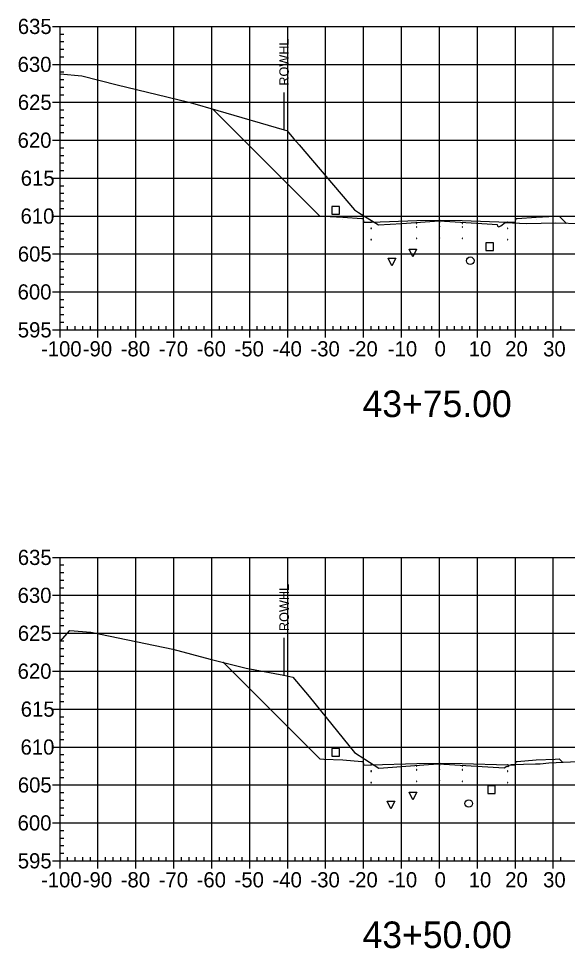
# Model space of a CAD drawing. Extents: x 708103 to 717568, y 374476 to 378707.
# Drawn here: x 711966.1 to 712110.7, y 376801.5 to 377046.7 of the extents above; entities that cross this region are included whole.
import ezdxf

# ---------------------------------------------------------------- set-up
doc = ezdxf.new("R2010")
doc.units = 0
for name, color, linetype in [('1', 7, 'Continuous'), ('10', 7, 'Continuous'), ('13', 7, 'Continuous'), ('14', 7, 'Continuous'), ('22', 7, 'Continuous'), ('4', 7, 'Continuous'), ('57', 7, 'Continuous'), ('Existing', 7, 'Continuous'), ('XS_Right_of_Way', 7, 'Continuous')]:
    doc.layers.add(name, color=color, linetype=linetype)

msp = doc.modelspace()

# ---------------------------------------------------------------- linework, layer by layer
for points in [[(712058.93, 376991.35), (712059.03, 376991.35), (712059.03, 376991.45), (712058.93, 376991.45)], [(712070.93, 376992.71), (712071.03, 376992.71), (712071.03, 376992.81), (712070.93, 376992.81)], [(712070.93, 376991.71), (712071.03, 376991.71), (712071.03, 376991.81), (712070.93, 376991.81)], [(712076.93, 376992.83), (712077.03, 376992.83), (712077.03, 376992.93), (712076.93, 376992.93)], [(712076.93, 376991.83), (712077.03, 376991.83), (712077.03, 376991.93), (712076.93, 376991.93)], [(712082.93, 376992.71), (712083.03, 376992.71), (712083.03, 376992.81), (712082.93, 376992.81)], [(712082.93, 376991.71), (712083.03, 376991.71), (712083.03, 376991.81), (712082.93, 376991.81)], [(712094.93, 376991.35), (712095.03, 376991.35), (712095.03, 376991.45), (712094.93, 376991.45)], [(712058.93, 376988.35), (712059.03, 376988.35), (712059.03, 376988.45), (712058.93, 376988.45)], [(712070.93, 376988.71), (712071.03, 376988.71), (712071.03, 376988.81), (712070.93, 376988.81)], [(712076.93, 376988.83), (712077.03, 376988.83), (712077.03, 376988.93), (712076.93, 376988.93)], [(712082.93, 376988.71), (712083.03, 376988.71), (712083.03, 376988.81), (712082.93, 376988.81)], [(712094.93, 376988.35), (712095.03, 376988.35), (712095.03, 376988.45), (712094.93, 376988.45)], [(712070.93, 376849.57), (712071.03, 376849.57), (712071.03, 376849.67), (712070.93, 376849.67)], [(712070.93, 376848.57), (712071.03, 376848.57), (712071.03, 376848.67), (712070.93, 376848.67)], [(712076.93, 376849.69), (712077.03, 376849.69), (712077.03, 376849.79), (712076.93, 376849.79)], [(712076.93, 376848.69), (712077.03, 376848.69), (712077.03, 376848.79), (712076.93, 376848.79)], [(712082.93, 376849.57), (712083.03, 376849.57), (712083.03, 376849.67), (712082.93, 376849.67)], [(712082.93, 376848.57), (712083.03, 376848.57), (712083.03, 376848.67), (712082.93, 376848.67)], [(712058.93, 376848.21), (712059.03, 376848.21), (712059.03, 376848.31), (712058.93, 376848.31)], [(712094.93, 376848.21), (712095.03, 376848.21), (712095.03, 376848.31), (712094.93, 376848.31)], [(712058.93, 376845.21), (712059.03, 376845.21), (712059.03, 376845.31), (712058.93, 376845.31)], [(712070.93, 376845.57), (712071.03, 376845.57), (712071.03, 376845.67), (712070.93, 376845.67)], [(712076.93, 376845.69), (712077.03, 376845.69), (712077.03, 376845.79), (712076.93, 376845.79)], [(712082.93, 376845.57), (712083.03, 376845.57), (712083.03, 376845.67), (712082.93, 376845.67)], [(712094.93, 376845.21), (712095.03, 376845.21), (712095.03, 376845.31), (712094.93, 376845.31)]]:
    msp.add_lwpolyline(points, close=True)
at = {"layer": '1'}
for points in [[(712069.95, 376983.88), (712068.95, 376985.88), (712070.95, 376985.88)], [(712064.44, 376981.53), (712063.44, 376983.53), (712065.44, 376983.53)], [(712069.99, 376840.74), (712068.99, 376842.74), (712070.99, 376842.74)], [(712064.19, 376838.33), (712063.19, 376840.33), (712065.19, 376840.33)]]:
    msp.add_lwpolyline(points, close=True, dxfattribs=at)
at = {"layer": '10'}
for points in [[(712048.59, 376995.15), (712050.59, 376995.15), (712050.59, 376997.15), (712048.59, 376997.15)], [(712048.65, 376852.23), (712050.65, 376852.23), (712050.65, 376854.23), (712048.65, 376854.23)]]:
    msp.add_lwpolyline(points, close=True, dxfattribs=at)
at = {"layer": '13'}
for centre in [(712085.09, 376982.85), (712084.68, 376839.74)]:
    msp.add_circle(centre, 1, dxfattribs=at)
at = {"layer": '14'}
for points in [[(712017.26, 377022.85), (712017.26, 377022.9), (712017.26, 377022.85), (712017.21, 377022.85), (712017.26, 377022.85), (712017.26, 377022.8), (712017.26, 377022.85), (712017.31, 377022.85)], [(712076.98, 376993.54), (712076.98, 376993.59), (712076.98, 376993.54), (712076.93, 376993.54), (712076.98, 376993.54), (712076.98, 376993.49), (712076.98, 376993.54), (712077.03, 376993.54)], [(712058.98, 376993.06), (712058.98, 376993.11), (712058.98, 376993.06), (712058.93, 376993.06), (712058.98, 376993.06), (712058.98, 376993.01), (712058.98, 376993.06), (712059.03, 376993.06)], [(712094.98, 376993.06), (712094.98, 376993.11), (712094.98, 376993.06), (712094.93, 376993.06), (712094.98, 376993.06), (712094.98, 376993.01), (712094.98, 376993.06), (712095.03, 376993.06)], [(712110.34, 376992.77), (712110.34, 376992.82), (712110.34, 376992.77), (712110.29, 376992.77), (712110.34, 376992.77), (712110.34, 376992.72), (712110.34, 376992.77), (712110.39, 376992.77)], [(712020.07, 376876.9), (712020.07, 376876.95), (712020.07, 376876.9), (712020.02, 376876.9), (712020.07, 376876.9), (712020.07, 376876.85), (712020.07, 376876.9), (712020.12, 376876.9)], [(712058.98, 376849.93), (712058.98, 376849.98), (712058.98, 376849.93), (712058.93, 376849.93), (712058.98, 376849.93), (712058.98, 376849.88), (712058.98, 376849.93), (712059.03, 376849.93)], [(712076.98, 376850.41), (712076.98, 376850.46), (712076.98, 376850.41), (712076.93, 376850.41), (712076.98, 376850.41), (712076.98, 376850.36), (712076.98, 376850.41), (712077.03, 376850.41)], [(712094.98, 376849.93), (712094.98, 376849.98), (712094.98, 376849.93), (712094.93, 376849.93), (712094.98, 376849.93), (712094.98, 376849.88), (712094.98, 376849.93), (712095.03, 376849.93)], [(712109.36, 376850.61), (712109.36, 376850.66), (712109.36, 376850.61), (712109.31, 376850.61), (712109.36, 376850.61), (712109.36, 376850.56), (712109.36, 376850.61), (712109.41, 376850.61)]]:
    msp.add_lwpolyline(points, dxfattribs=at)
at = {"layer": '22'}
for points in [[(712017.26, 377022.85), (712045.48, 376994.62), (712046.48, 376994.58), (712051.48, 376994.38), (712056.48, 376993.98), (712056.9, 376993.98), (712056.98, 376992.98), (712058.98, 376993.06), (712070.98, 376993.42), (712076.98, 376993.54), (712082.98, 376993.42), (712094.98, 376993.06), (712096.98, 376992.98), (712097.07, 376993.98), (712097.48, 376993.98), (712102.48, 376994.38), (712107.48, 376994.58), (712108.48, 376994.62), (712110.34, 376992.77)], [(712020.07, 376876.9), (712045.48, 376851.49), (712046.48, 376851.45), (712051.48, 376851.25), (712056.48, 376850.85), (712056.9, 376850.85), (712056.98, 376849.85), (712058.98, 376849.93), (712070.98, 376850.29), (712076.98, 376850.41), (712082.98, 376850.29), (712094.98, 376849.93), (712096.98, 376849.85), (712097.07, 376850.85), (712097.48, 376850.85), (712102.48, 376851.25), (712107.48, 376851.45), (712108.48, 376851.49), (712109.36, 376850.61)]]:
    msp.add_lwpolyline(points, dxfattribs=at)
at = {"layer": '4'}
for points in [[(712089.19, 376985.53), (712091.19, 376985.53), (712091.19, 376987.53), (712089.19, 376987.53)], [(712089.68, 376842.37), (712091.68, 376842.37), (712091.68, 376844.37), (712089.68, 376844.37)]]:
    msp.add_lwpolyline(points, close=True, dxfattribs=at)
at = {"layer": '57'}
for p, q in [((711974.98, 377044.63), (711976.98, 377044.63)), ((711976.98, 377044.63), (712176.98, 377044.63)), ((711976.98, 376964.63), (711976.98, 377044.63)), ((711976.98, 376964.63), (711976.98, 377044.63)), ((711976.98, 377042.63), (711977.98, 377042.63)), ((711986.98, 376964.63), (711986.98, 377044.63)), ((711996.98, 376964.63), (711996.98, 377044.63)), ((712006.98, 376964.63), (712006.98, 377044.63)), ((712016.98, 376964.63), (712016.98, 377044.63)), ((712026.98, 376964.63), (712026.98, 377044.63)), ((712036.98, 376964.63), (712036.98, 377044.63)), ((712046.98, 376964.63), (712046.98, 377044.63)), ((712056.98, 376964.63), (712056.98, 377044.63)), ((712066.98, 376964.63), (712066.98, 377044.63)), ((712076.98, 376964.63), (712076.98, 377044.63)), ((712086.98, 376964.63), (712086.98, 377044.63)), ((712096.98, 376964.63), (712096.98, 377044.63)), ((712106.98, 376964.63), (712106.98, 377044.63)), ((711976.98, 377040.63), (711977.98, 377040.63)), ((711976.98, 377038.63), (711977.98, 377038.63)), ((711976.98, 377036.63), (711977.98, 377036.63)), ((711974.98, 377034.63), (711976.98, 377034.63)), ((711976.98, 377034.63), (712176.98, 377034.63)), ((711976.98, 377032.63), (711977.98, 377032.63)), ((711976.98, 377030.63), (711977.98, 377030.63)), ((711976.98, 377028.63), (711977.98, 377028.63)), ((711976.98, 377026.63), (711977.98, 377026.63)), ((711974.98, 377024.63), (711976.98, 377024.63)), ((711976.98, 377024.63), (712176.98, 377024.63)), ((711976.98, 377022.63), (711977.98, 377022.63)), ((711976.98, 377020.63), (711977.98, 377020.63)), ((711976.98, 377018.63), (711977.98, 377018.63)), ((711976.98, 377016.63), (711977.98, 377016.63)), ((711974.98, 377014.63), (711976.98, 377014.63)), ((711976.98, 377014.63), (712176.98, 377014.63)), ((711976.98, 377012.63), (711977.98, 377012.63)), ((711976.98, 377010.63), (711977.98, 377010.63)), ((711976.98, 377008.63), (711977.98, 377008.63)), ((711976.98, 377006.63), (711977.98, 377006.63)), ((711974.98, 377004.63), (711976.98, 377004.63)), ((711976.98, 377004.63), (712176.98, 377004.63)), ((711976.98, 377002.63), (711977.98, 377002.63)), ((711976.98, 377000.63), (711977.98, 377000.63)), ((711976.98, 376998.63), (711977.98, 376998.63)), ((711976.98, 376996.63), (711977.98, 376996.63)), ((711974.98, 376994.63), (711976.98, 376994.63)), ((711976.98, 376994.63), (712176.98, 376994.63)), ((711976.98, 376992.63), (711977.98, 376992.63)), ((711976.98, 376990.63), (711977.98, 376990.63)), ((711976.98, 376988.63), (711977.98, 376988.63)), ((711976.98, 376986.63), (711977.98, 376986.63)), ((711974.98, 376984.63), (711976.98, 376984.63)), ((711976.98, 376984.63), (712176.98, 376984.63)), ((711976.98, 376982.63), (711977.98, 376982.63)), ((711976.98, 376980.63), (711977.98, 376980.63)), ((711976.98, 376978.63), (711977.98, 376978.63)), ((711976.98, 376976.63), (711977.98, 376976.63)), ((711974.98, 376974.63), (711976.98, 376974.63)), ((711976.98, 376974.63), (712176.98, 376974.63)), ((711976.98, 376972.63), (711977.98, 376972.63)), ((711976.98, 376970.63), (711977.98, 376970.63)), ((711976.98, 376968.63), (711977.98, 376968.63)), ((711976.98, 376966.63), (711977.98, 376966.63)), ((711974.98, 376964.63), (711976.98, 376964.63)), ((711976.98, 376964.63), (712176.98, 376964.63)), ((711976.98, 376964.63), (712176.98, 376964.63)), ((711976.98, 376962.63), (711976.98, 376964.63)), ((711978.98, 376964.63), (711978.98, 376965.63)), ((711980.98, 376964.63), (711980.98, 376965.63)), ((711982.98, 376964.63), (711982.98, 376965.63)), ((711984.98, 376964.63), (711984.98, 376965.63)), ((711986.98, 376962.63), (711986.98, 376964.63)), ((711988.98, 376964.63), (711988.98, 376965.63)), ((711990.98, 376964.63), (711990.98, 376965.63)), ((711992.98, 376964.63), (711992.98, 376965.63)), ((711994.98, 376964.63), (711994.98, 376965.63)), ((711996.98, 376962.63), (711996.98, 376964.63)), ((711998.98, 376964.63), (711998.98, 376965.63)), ((712000.98, 376964.63), (712000.98, 376965.63)), ((712002.98, 376964.63), (712002.98, 376965.63)), ((712004.98, 376964.63), (712004.98, 376965.63)), ((712006.98, 376962.63), (712006.98, 376964.63)), ((712008.98, 376964.63), (712008.98, 376965.63)), ((712010.98, 376964.63), (712010.98, 376965.63)), ((712012.98, 376964.63), (712012.98, 376965.63)), ((712014.98, 376964.63), (712014.98, 376965.63)), ((712016.98, 376962.63), (712016.98, 376964.63)), ((712018.98, 376964.63), (712018.98, 376965.63)), ((712020.98, 376964.63), (712020.98, 376965.63)), ((712022.98, 376964.63), (712022.98, 376965.63)), ((712024.98, 376964.63), (712024.98, 376965.63)), ((712026.98, 376962.63), (712026.98, 376964.63)), ((712028.98, 376964.63), (712028.98, 376965.63)), ((712030.98, 376964.63), (712030.98, 376965.63)), ((712032.98, 376964.63), (712032.98, 376965.63)), ((712034.98, 376964.63), (712034.98, 376965.63)), ((712036.98, 376962.63), (712036.98, 376964.63)), ((712038.98, 376964.63), (712038.98, 376965.63)), ((712040.98, 376964.63), (712040.98, 376965.63)), ((712042.98, 376964.63), (712042.98, 376965.63)), ((712044.98, 376964.63), (712044.98, 376965.63)), ((712046.98, 376962.63), (712046.98, 376964.63)), ((712048.98, 376964.63), (712048.98, 376965.63)), ((712050.98, 376964.63), (712050.98, 376965.63)), ((712052.98, 376964.63), (712052.98, 376965.63)), ((712054.98, 376964.63), (712054.98, 376965.63)), ((712056.98, 376962.63), (712056.98, 376964.63)), ((712058.98, 376964.63), (712058.98, 376965.63)), ((712060.98, 376964.63), (712060.98, 376965.63)), ((712062.98, 376964.63), (712062.98, 376965.63)), ((712064.98, 376964.63), (712064.98, 376965.63)), ((712066.98, 376962.63), (712066.98, 376964.63)), ((712068.98, 376964.63), (712068.98, 376965.63)), ((712070.98, 376964.63), (712070.98, 376965.63)), ((712072.98, 376964.63), (712072.98, 376965.63)), ((712074.98, 376964.63), (712074.98, 376965.63)), ((712076.98, 376962.63), (712076.98, 376964.63)), ((712078.98, 376964.63), (712078.98, 376965.63)), ((712080.98, 376964.63), (712080.98, 376965.63)), ((712082.98, 376964.63), (712082.98, 376965.63)), ((712084.98, 376964.63), (712084.98, 376965.63)), ((712086.98, 376962.63), (712086.98, 376964.63)), ((712088.98, 376964.63), (712088.98, 376965.63)), ((712090.98, 376964.63), (712090.98, 376965.63)), ((712092.98, 376964.63), (712092.98, 376965.63)), ((712094.98, 376964.63), (712094.98, 376965.63)), ((712096.98, 376962.63), (712096.98, 376964.63)), ((712098.98, 376964.63), (712098.98, 376965.63)), ((712100.98, 376964.63), (712100.98, 376965.63)), ((712102.98, 376964.63), (712102.98, 376965.63)), ((712104.98, 376964.63), (712104.98, 376965.63)), ((712106.98, 376962.63), (712106.98, 376964.63)), ((712108.98, 376964.63), (712108.98, 376965.63)), ((711974.98, 376904.63), (711976.98, 376904.63)), ((711976.98, 376904.63), (712176.98, 376904.63)), ((711976.98, 376824.63), (711976.98, 376904.63)), ((711976.98, 376824.63), (711976.98, 376904.63)), ((711976.98, 376902.63), (711977.98, 376902.63)), ((711986.98, 376824.63), (711986.98, 376904.63)), ((711996.98, 376824.63), (711996.98, 376904.63)), ((712006.98, 376824.63), (712006.98, 376904.63)), ((712016.98, 376824.63), (712016.98, 376904.63)), ((712026.98, 376824.63), (712026.98, 376904.63)), ((712036.98, 376824.63), (712036.98, 376904.63)), ((712046.98, 376824.63), (712046.98, 376904.63)), ((712056.98, 376824.63), (712056.98, 376904.63)), ((712066.98, 376824.63), (712066.98, 376904.63)), ((712076.98, 376824.63), (712076.98, 376904.63)), ((712086.98, 376824.63), (712086.98, 376904.63)), ((712096.98, 376824.63), (712096.98, 376904.63)), ((712106.98, 376824.63), (712106.98, 376904.63)), ((711976.98, 376900.63), (711977.98, 376900.63)), ((711976.98, 376898.63), (711977.98, 376898.63)), ((711976.98, 376896.63), (711977.98, 376896.63)), ((711974.98, 376894.63), (711976.98, 376894.63)), ((711976.98, 376894.63), (712176.98, 376894.63)), ((711976.98, 376892.63), (711977.98, 376892.63)), ((711976.98, 376890.63), (711977.98, 376890.63)), ((711976.98, 376888.63), (711977.98, 376888.63)), ((711976.98, 376886.63), (711977.98, 376886.63)), ((711974.98, 376884.63), (711976.98, 376884.63)), ((711976.98, 376884.63), (712176.98, 376884.63)), ((711976.98, 376882.63), (711977.98, 376882.63)), ((711976.98, 376880.63), (711977.98, 376880.63)), ((711976.98, 376878.63), (711977.98, 376878.63)), ((711976.98, 376876.63), (711977.98, 376876.63)), ((711974.98, 376874.63), (711976.98, 376874.63)), ((711976.98, 376874.63), (712176.98, 376874.63)), ((711976.98, 376872.63), (711977.98, 376872.63)), ((711976.98, 376870.63), (711977.98, 376870.63)), ((711976.98, 376868.63), (711977.98, 376868.63)), ((711976.98, 376866.63), (711977.98, 376866.63)), ((711974.98, 376864.63), (711976.98, 376864.63)), ((711976.98, 376864.63), (712176.98, 376864.63)), ((711976.98, 376862.63), (711977.98, 376862.63)), ((711976.98, 376860.63), (711977.98, 376860.63)), ((711976.98, 376858.63), (711977.98, 376858.63)), ((711976.98, 376856.63), (711977.98, 376856.63)), ((711974.98, 376854.63), (711976.98, 376854.63)), ((711976.98, 376854.63), (712176.98, 376854.63)), ((711976.98, 376852.63), (711977.98, 376852.63)), ((711976.98, 376850.63), (711977.98, 376850.63)), ((711976.98, 376848.63), (711977.98, 376848.63)), ((711976.98, 376846.63), (711977.98, 376846.63)), ((711974.98, 376844.63), (711976.98, 376844.63)), ((711976.98, 376844.63), (712176.98, 376844.63)), ((711976.98, 376842.63), (711977.98, 376842.63)), ((711976.98, 376840.63), (711977.98, 376840.63)), ((711976.98, 376838.63), (711977.98, 376838.63)), ((711976.98, 376836.63), (711977.98, 376836.63)), ((711974.98, 376834.63), (711976.98, 376834.63)), ((711976.98, 376834.63), (712176.98, 376834.63)), ((711976.98, 376832.63), (711977.98, 376832.63)), ((711976.98, 376830.63), (711977.98, 376830.63)), ((711976.98, 376828.63), (711977.98, 376828.63)), ((711976.98, 376826.63), (711977.98, 376826.63)), ((711974.98, 376824.63), (711976.98, 376824.63)), ((711976.98, 376824.63), (712176.98, 376824.63)), ((711976.98, 376824.63), (712176.98, 376824.63)), ((711976.98, 376822.63), (711976.98, 376824.63)), ((711978.98, 376824.63), (711978.98, 376825.63)), ((711980.98, 376824.63), (711980.98, 376825.63)), ((711982.98, 376824.63), (711982.98, 376825.63)), ((711984.98, 376824.63), (711984.98, 376825.63)), ((711986.98, 376822.63), (711986.98, 376824.63)), ((711988.98, 376824.63), (711988.98, 376825.63)), ((711990.98, 376824.63), (711990.98, 376825.63)), ((711992.98, 376824.63), (711992.98, 376825.63)), ((711994.98, 376824.63), (711994.98, 376825.63)), ((711996.98, 376822.63), (711996.98, 376824.63)), ((711998.98, 376824.63), (711998.98, 376825.63)), ((712000.98, 376824.63), (712000.98, 376825.63)), ((712002.98, 376824.63), (712002.98, 376825.63)), ((712004.98, 376824.63), (712004.98, 376825.63)), ((712006.98, 376822.63), (712006.98, 376824.63)), ((712008.98, 376824.63), (712008.98, 376825.63)), ((712010.98, 376824.63), (712010.98, 376825.63)), ((712012.98, 376824.63), (712012.98, 376825.63)), ((712014.98, 376824.63), (712014.98, 376825.63)), ((712016.98, 376822.63), (712016.98, 376824.63)), ((712018.98, 376824.63), (712018.98, 376825.63)), ((712020.98, 376824.63), (712020.98, 376825.63)), ((712022.98, 376824.63), (712022.98, 376825.63)), ((712024.98, 376824.63), (712024.98, 376825.63)), ((712026.98, 376822.63), (712026.98, 376824.63)), ((712028.98, 376824.63), (712028.98, 376825.63)), ((712030.98, 376824.63), (712030.98, 376825.63)), ((712032.98, 376824.63), (712032.98, 376825.63)), ((712034.98, 376824.63), (712034.98, 376825.63)), ((712036.98, 376822.63), (712036.98, 376824.63)), ((712038.98, 376824.63), (712038.98, 376825.63)), ((712040.98, 376824.63), (712040.98, 376825.63)), ((712042.98, 376824.63), (712042.98, 376825.63)), ((712044.98, 376824.63), (712044.98, 376825.63)), ((712046.98, 376822.63), (712046.98, 376824.63)), ((712048.98, 376824.63), (712048.98, 376825.63)), ((712050.98, 376824.63), (712050.98, 376825.63)), ((712052.98, 376824.63), (712052.98, 376825.63)), ((712054.98, 376824.63), (712054.98, 376825.63)), ((712056.98, 376822.63), (712056.98, 376824.63)), ((712058.98, 376824.63), (712058.98, 376825.63)), ((712060.98, 376824.63), (712060.98, 376825.63)), ((712062.98, 376824.63), (712062.98, 376825.63)), ((712064.98, 376824.63), (712064.98, 376825.63)), ((712066.98, 376822.63), (712066.98, 376824.63)), ((712068.98, 376824.63), (712068.98, 376825.63)), ((712070.98, 376824.63), (712070.98, 376825.63)), ((712072.98, 376824.63), (712072.98, 376825.63)), ((712074.98, 376824.63), (712074.98, 376825.63)), ((712076.98, 376822.63), (712076.98, 376824.63)), ((712078.98, 376824.63), (712078.98, 376825.63)), ((712080.98, 376824.63), (712080.98, 376825.63)), ((712082.98, 376824.63), (712082.98, 376825.63)), ((712084.98, 376824.63), (712084.98, 376825.63)), ((712086.98, 376822.63), (712086.98, 376824.63)), ((712088.98, 376824.63), (712088.98, 376825.63)), ((712090.98, 376824.63), (712090.98, 376825.63)), ((712092.98, 376824.63), (712092.98, 376825.63)), ((712094.98, 376824.63), (712094.98, 376825.63)), ((712096.98, 376822.63), (712096.98, 376824.63)), ((712098.98, 376824.63), (712098.98, 376825.63)), ((712100.98, 376824.63), (712100.98, 376825.63)), ((712102.98, 376824.63), (712102.98, 376825.63)), ((712104.98, 376824.63), (712104.98, 376825.63)), ((712106.98, 376822.63), (712106.98, 376824.63)), ((712108.98, 376824.63), (712108.98, 376825.63))]:
    msp.add_line(p, q, dxfattribs=at)
at = {"layer": 'Existing'}
for points in [[(711976.98, 377032.1), (711982.74, 377031.63), (711992.01, 377029.21), (712010.55, 377024.77), (712011.27, 377024.58), (712018.59, 377022.46), (712036.08, 377017.34), (712036.76, 377017.18), (712038.59, 377015.01), (712040.03, 377013.43), (712054.57, 376996.28), (712055.65, 376995.58), (712060.9, 376992.33), (712067.02, 376992.69), (712076.91, 376993.33), (712089.54, 376992.58), (712092.22, 376992.4), (712092.31, 376991.97), (712092.58, 376991.81), (712093.17, 376992.04), (712094.27, 376992.92), (712099.97, 376992.7), (712107.54, 376992.87), (712114.35, 376992.63)], [(711976.98, 376882.46), (711979.55, 376885.36), (711985.12, 376884.92), (712006.72, 376880.42), (712016.54, 376877.78), (712026.04, 376875.41), (712035.93, 376873.59), (712038.3, 376873.03), (712042.62, 376867.92), (712054.55, 376853.18), (712057.34, 376851.42), (712060.97, 376849.1), (712074.11, 376850.03), (712076.72, 376850.2), (712080.99, 376849.97), (712094, 376849.16), (712094.7, 376849.54), (712094.99, 376849.5), (712095.28, 376849.68), (712095.3, 376849.88), (712095.93, 376850.04), (712102.32, 376850.18), (712103.48, 376850.23), (712105.81, 376850.46), (712115.25, 376850.86)]]:
    msp.add_lwpolyline(points, dxfattribs=at)
at = {"layer": 'XS_Right_of_Way'}
for p, q in [((712035.95, 377027.24), (712035.95, 377017.24)), ((712035.97, 376883.44), (712035.97, 376873.44))]:
    msp.add_line(p, q, dxfattribs=at)

# ---------------------------------------------------------------- texts
at = {"layer": '1'}
for s, p in [('43+75.00', (712056.71, 376941.63)), ('43+50.00', (712056.71, 376801.63))]:
    msp.add_text(s, height=7, dxfattribs=at).set_placement(p)
at = {"layer": '14'}
for p in [(712046.45, 376994.53), (712046.45, 376993.87), (712051.45, 376993.67), (712102.45, 376993.67), (712107.45, 376994.53), (712107.45, 376993.87), (712046.45, 376851.4), (712107.45, 376851.4), (712046.45, 376850.73), (712051.45, 376850.53), (712102.45, 376850.53), (712107.45, 376850.73)]:
    msp.add_text('+', height=0.1, dxfattribs=at).set_placement(p)
at = {"layer": '57'}
for s, p in [('635', (711965.86, 377042.63)), ('630', (711965.81, 377032.63)), ('625', (711965.86, 377022.63)), ('620', (711965.81, 377012.63)), ('615', (711966.63, 377002.63)), ('610', (711966.58, 376992.63)), ('605', (711965.86, 376982.63)), ('600', (711965.81, 376972.63)), ('595', (711965.86, 376962.63)), ('-100', (711971.97, 376957.63)), ('-90', (711982.98, 376957.63)), ('-80', (711992.98, 376957.63)), ('-70', (712002.98, 376957.63)), ('-60', (712012.98, 376957.63)), ('-50', (712022.98, 376957.63)), ('-40', (712032.98, 376957.63)), ('-30', (712042.98, 376957.63)), ('-20', (712052.98, 376957.63)), ('-10', (712063.37, 376957.63)), ('0', (712075.69, 376957.63)), ('10', (712084.68, 376957.63)), ('20', (712094.29, 376957.63)), ('30', (712104.29, 376957.63)), ('635', (711965.86, 376902.63)), ('630', (711965.81, 376892.63)), ('625', (711965.86, 376882.63)), ('620', (711965.81, 376872.63)), ('615', (711966.63, 376862.63)), ('610', (711966.58, 376852.63)), ('605', (711965.86, 376842.63)), ('600', (711965.81, 376832.63)), ('595', (711965.86, 376822.63)), ('-100', (711971.97, 376817.63)), ('-90', (711982.98, 376817.63)), ('-80', (711992.98, 376817.63)), ('-70', (712002.98, 376817.63)), ('-60', (712012.98, 376817.63)), ('-50', (712022.98, 376817.63)), ('-40', (712032.98, 376817.63)), ('-30', (712042.98, 376817.63)), ('-20', (712052.98, 376817.63)), ('-10', (712063.37, 376817.63)), ('0', (712075.69, 376817.63)), ('10', (712084.68, 376817.63)), ('20', (712094.29, 376817.63)), ('30', (712104.29, 376817.63))]:
    msp.add_text(s, height=4, dxfattribs=at).set_placement(p)
at = {"layer": 'XS_Right_of_Way'}
for p in [(712037.27, 377029), (712037.29, 376885.2)]:
    msp.add_text('ROWHL', height=2.5, rotation=90, dxfattribs=at).set_placement(p)

doc.saveas('drawing.dxf')
